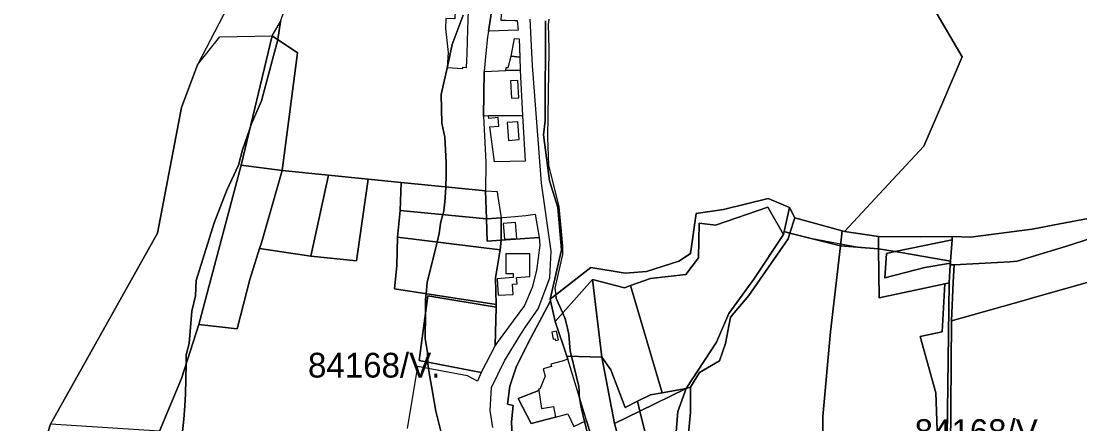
# Model space of a CAD drawing. Extents: x -477304 to -465429, y -1159113 to -1149210.
# Drawn here: x -473443 to -472801, y -1153434 to -1153190 of the extents above; entities that cross this region are included whole.
import ezdxf

# ---------------------------------------------------------------- set-up
doc = ezdxf.new("R2010")
doc.units = 0
for name, color, linetype in [('BPEJ_s', 7, 'Continuous'), ('orna_s', 7, 'Continuous'), ('PUPFL_s', 7, 'Continuous'), ('trav_porost_s', 7, 'Continuous'), ('voda_s', 7, 'Continuous'), ('zahrada_s', 7, 'Continuous')]:
    doc.layers.add(name, color=color, linetype=linetype)

msp = doc.modelspace()

# ---------------------------------------------------------------- linework, layer by layer
at = {"layer": 'BPEJ_s'}
for points in [[(-473506.84, -1153474.05), (-473433.83, -1153466.27), (-473433.35, -1153466.21), (-473428.78, -1153451.25), (-473426.9, -1153443.14), (-473426.26, -1153440.38), (-473427.02, -1153440.19), (-473425.22, -1153434.63), (-473360.35, -1153318.85), (-473345.77, -1153242.45), (-473336.03, -1153216.76), (-473322.47, -1153199.78), (-473290.83, -1153199.18), (-473285.76, -1153190.33), (-473275.98, -1153161.94)], [(-473345.37, -1153441.03), (-473344.31, -1153431.67), (-473343.74, -1153423.48), (-473343.24, -1153416.35), (-473342.92, -1153398.17), (-473342.82, -1153392.52), (-473341.11, -1153385.71), (-473339.41, -1153366.14), (-473337.28, -1153356.77), (-473336.86, -1153347.41), (-473326.01, -1153312.52), (-473318.35, -1153292.73), (-473311.11, -1153277.62), (-473308.77, -1153268.26), (-473304.33, -1153255.47), (-473303.45, -1153252.94), (-473297.28, -1153238.47), (-473289.94, -1153211.3), (-473287.29, -1153201.5), (-473287.23, -1153201.23), (-473285.76, -1153190.33), (-473275.98, -1153161.94)], [(-473174.93, -1153186.55), (-473181.53, -1153204.42), (-473184.5, -1153217.62), (-473188.34, -1153234.64), (-473187.91, -1153252.09), (-473186, -1153260.6), (-473185.15, -1153275.92), (-473185.32, -1153283.34), (-473185.49, -1153290.78), (-473185.57, -1153294.22), (-473186.11, -1153299.83), (-473186.64, -1153305.28), (-473187.28, -1153307.58), (-473188.03, -1153310.29), (-473188.76, -1153312.94), (-473189.4, -1153318.9), (-473190.73, -1153324.21), (-473196.85, -1153348.69), (-473197.43, -1153355.55), (-473197.7, -1153358.69), (-473197.78, -1153367.55), (-473197.91, -1153382.73), (-473196.64, -1153391.24), (-473196.46, -1153397.08), (-473196.44, -1153397.54), (-473196.42, -1153398.05), (-473195.94, -1153400.9), (-473194.87, -1153407.19), (-473194.7, -1153408.21), (-473193.73, -1153413.85), (-473191.53, -1153426.78), (-473188.35, -1153439.71)], [(-473188.35, -1153439.71), (-473191.53, -1153426.78), (-473193.73, -1153413.85), (-473194.7, -1153408.21), (-473194.87, -1153407.19), (-473195.94, -1153400.9), (-473196.42, -1153398.05), (-473196.44, -1153397.54), (-473196.46, -1153397.08), (-473196.64, -1153391.24), (-473197.91, -1153382.73), (-473197.78, -1153367.55), (-473197.7, -1153358.69), (-473197.43, -1153355.55), (-473196.85, -1153348.69), (-473190.73, -1153324.21), (-473189.4, -1153318.9), (-473188.76, -1153312.94), (-473188.03, -1153310.29), (-473187.28, -1153307.58), (-473186.64, -1153305.28), (-473186.11, -1153299.83), (-473185.57, -1153294.22), (-473185.49, -1153290.78), (-473185.32, -1153283.34), (-473185.15, -1153275.92), (-473186, -1153260.6), (-473187.91, -1153252.09), (-473188.34, -1153234.64), (-473184.5, -1153217.62), (-473181.53, -1153204.42), (-473174.93, -1153186.55)], [(-473506.84, -1153474.05), (-473433.83, -1153466.27), (-473433.35, -1153466.21), (-473428.78, -1153451.25), (-473426.9, -1153443.14), (-473426.26, -1153440.38), (-473427.02, -1153440.19), (-473425.22, -1153434.63), (-473360.35, -1153318.85), (-473345.77, -1153242.45), (-473336.03, -1153216.76), (-473322.47, -1153199.78), (-473290.83, -1153199.18), (-473285.76, -1153190.33)], [(-473285.76, -1153190.33), (-473287.23, -1153201.23), (-473287.29, -1153201.5), (-473289.94, -1153211.3), (-473297.28, -1153238.47), (-473303.45, -1153252.94), (-473304.33, -1153255.47), (-473308.77, -1153268.26), (-473311.11, -1153277.62), (-473318.35, -1153292.73), (-473326.01, -1153312.52), (-473336.86, -1153347.41), (-473337.28, -1153356.77), (-473339.41, -1153366.14), (-473341.11, -1153385.71), (-473342.82, -1153392.52), (-473342.92, -1153398.17), (-473343.24, -1153416.35), (-473343.74, -1153423.48), (-473344.31, -1153431.67), (-473345.37, -1153441.03)], [(-473123.07, -1153189.07), (-473123.44, -1153192.51), (-473123.26, -1153199.01), (-473123.02, -1153207.83), (-473123.87, -1153260.6), (-473123.23, -1153277.62), (-473116.84, -1153302.73), (-473115.52, -1153317.52), (-473114.72, -1153326.56), (-473114.72, -1153331.67), (-473119.4, -1153352.09), (-473118.83, -1153356.14), (-473118.55, -1153358.17), (-473117.33, -1153360.94), (-473114.54, -1153367.32), (-473113.01, -1153370.82), (-473111.73, -1153376.46), (-473110.89, -1153380.18), (-473110.04, -1153390.39), (-473109.28, -1153393.41), (-473104.72, -1153411.67), (-473104.63, -1153414.19), (-473104.5, -1153417.63), (-473104.36, -1153418.47), (-473103.72, -1153422.36), (-473103.23, -1153425.29), (-473101.3, -1153433), (-473097.69, -1153447.42)], [(-473123.07, -1153189.07), (-473123.44, -1153192.51), (-473123.26, -1153199.01), (-473123.02, -1153207.83), (-473123.87, -1153260.6), (-473123.23, -1153277.62), (-473116.84, -1153302.73), (-473115.52, -1153317.52), (-473114.72, -1153326.56), (-473114.72, -1153331.67), (-473119.4, -1153352.09), (-473118.83, -1153356.14), (-473097.59, -1153339.59), (-473076.72, -1153342.94), (-473063.85, -1153342.12), (-473044.24, -1153335.78), (-473037.28, -1153331.33), (-473036.98, -1153330.09), (-473036.67, -1153328.8), (-473033.54, -1153306.76), (-473017.14, -1153304.45), (-472989.89, -1153297.74), (-472977.08, -1153303.26), (-472980.17, -1153317.84), (-472976.78, -1153318.7), (-472963.8, -1153321.99), (-472963.01, -1153322.09), (-472945.91, -1153325.22), (-472933.81, -1153327.43), (-472923, -1153328.26), (-472913.04, -1153329.96), (-472879.35, -1153335.7), (-472879.49, -1153336.91), (-472879.64, -1153338.01), (-472877.25, -1153338), (-472877.75, -1153348.43), (-472878.88, -1153371.94), (-472835, -1153359.52)], [(-473097.69, -1153447.42), (-473101.3, -1153433), (-473103.23, -1153425.29), (-473103.72, -1153422.36), (-473104.36, -1153418.47), (-473104.5, -1153417.63), (-473104.63, -1153414.19), (-473104.72, -1153411.67), (-473109.28, -1153393.41), (-473110.04, -1153390.39), (-473110.89, -1153380.18), (-473111.73, -1153376.46), (-473113.01, -1153370.82), (-473114.54, -1153367.32), (-473117.33, -1153360.94), (-473118.55, -1153358.17), (-473118.83, -1153356.14), (-473097.59, -1153339.59), (-473076.72, -1153342.94), (-473063.85, -1153342.12), (-473044.24, -1153335.78), (-473037.28, -1153331.33), (-473036.98, -1153330.09), (-473036.67, -1153328.8), (-473033.54, -1153306.76), (-473017.14, -1153304.45), (-472989.89, -1153297.74), (-472977.08, -1153303.26), (-472980.17, -1153317.84), (-472976.78, -1153318.7), (-472963.8, -1153321.99), (-472963.01, -1153322.09), (-472945.91, -1153325.22), (-472933.81, -1153327.43), (-472923, -1153328.26), (-472913.04, -1153329.96), (-472879.35, -1153335.7), (-472879.49, -1153336.91), (-472879.64, -1153338.01), (-472877.25, -1153338), (-472877.75, -1153348.43), (-472878.88, -1153371.94), (-472835, -1153359.52), (-472829.39, -1153357.93), (-472764.37, -1153339.52)], [(-472835, -1153359.52), (-472829.39, -1153357.93), (-472764.37, -1153339.52)]]:
    msp.add_lwpolyline(points, dxfattribs=at)
at = {"layer": 'orna_s'}
for points in [[(-473061.25, -1153346.21), (-473039.88, -1153343.86), (-473032.24, -1153333.7), (-473031.85, -1153312.78), (-473021.85, -1153313.83), (-472990.1, -1153302.95), (-472980.63, -1153319.61), (-472998.69, -1153346.72), (-473013.78, -1153367.44), (-473021.36, -1153384.79), (-473039.75, -1153413.08), (-473054.32, -1153415.63), (-473073.49, -1153350.55)], [(-472963.72, -1153528.03), (-473019.89, -1153526.45), (-473019.35, -1153512.44), (-473053.01, -1153511.67), (-473050.14, -1153484.74), (-473050.66, -1153470.89), (-473048.9, -1153454.84), (-473038.51, -1153442.59), (-473037.14, -1153427.29), (-473037.01, -1153412.23), (-473031.65, -1153403.27), (-473019.5, -1153396.21), (-473015.78, -1153385.63), (-473012.77, -1153369.71), (-473001.67, -1153356.51), (-472977.89, -1153322.23), (-472976.78, -1153318.7), (-472946.06, -1153326.49), (-472952.08, -1153378.7), (-472956.78, -1153429.87), (-472956.69, -1153455.89), (-472957.56, -1153488.69), (-472958.42, -1153515.59)], [(-473013.78, -1153367.44), (-472998.69, -1153346.72), (-472980.63, -1153319.61), (-472980.17, -1153317.84), (-472976.78, -1153318.7), (-472977.89, -1153322.23), (-473001.67, -1153356.51), (-473012.77, -1153369.71), (-473015.78, -1153385.63), (-473019.5, -1153396.21), (-473031.65, -1153403.27), (-473037.01, -1153412.23), (-473039.75, -1153413.08), (-473021.36, -1153384.79)], [(-472944.83, -1153468.37), (-472947.68, -1153493.4), (-472954.53, -1153493.88), (-472954.26, -1153488.84), (-472953.03, -1153455.95), (-472956.69, -1153455.89), (-472956.78, -1153429.87), (-472952.08, -1153378.7), (-472946.06, -1153326.49), (-472923, -1153328.26), (-472922.6, -1153358.06), (-472882.91, -1153349.58), (-472884.5, -1153378.63), (-472897.89, -1153381.38), (-472888.29, -1153415.66), (-472887.5, -1153438.14), (-472889.01, -1153462.33), (-472886.29, -1153489.08), (-472940.21, -1153492.87), (-472938.49, -1153472.62), (-472938.36, -1153449.29), (-472945.03, -1153450.33)], [(-472895, -1153339.59), (-472879.49, -1153336.91), (-472879.64, -1153338.01), (-472880.17, -1153348.99), (-472882.91, -1153349.58), (-472922.6, -1153358.06), (-472923, -1153328.26), (-472913.04, -1153329.96), (-472918.17, -1153331.01), (-472919.23, -1153345.93)], [(-472895, -1153339.59), (-472919.23, -1153345.93), (-472918.17, -1153331.01), (-472913.04, -1153329.96), (-472879.35, -1153335.7), (-472879.49, -1153336.91)], [(-472879.58, -1153488.6), (-472881.94, -1153488.77), (-472880.17, -1153348.99), (-472879.64, -1153338.01), (-472877.25, -1153338), (-472877.75, -1153348.43), (-472878.88, -1153371.94), (-472879.5, -1153475.9)], [(-472889.01, -1153462.33), (-472887.5, -1153438.14), (-472888.29, -1153415.66), (-472897.89, -1153381.38), (-472884.5, -1153378.63), (-472882.91, -1153349.58), (-472880.17, -1153348.99), (-472881.94, -1153488.77), (-472886.29, -1153489.08)], [(-473120.36, -1153383.01), (-473119.14, -1153382.76), (-473118.91, -1153383.89), (-473117.14, -1153383.53), (-473118.24, -1153378.19), (-473121.22, -1153378.8)], [(-473069.19, -1153420.71), (-473061.25, -1153416.8), (-473054.32, -1153415.63), (-473039.75, -1153413.08), (-473067.73, -1153426.64)], [(-473046.22, -1153444.22), (-473057.16, -1153459.79), (-473053.77, -1153471.2), (-473056.65, -1153471.59), (-473067.73, -1153426.64), (-473039.75, -1153413.08), (-473044.85, -1153426.84)], [(-473053.01, -1153511.67), (-473056.81, -1153511.58), (-473054.32, -1153481.05), (-473056.65, -1153471.59), (-473053.77, -1153471.2), (-473057.16, -1153459.79), (-473046.22, -1153444.22), (-473044.85, -1153426.84), (-473039.75, -1153413.08), (-473037.01, -1153412.23), (-473037.14, -1153427.29), (-473038.51, -1153442.59), (-473048.9, -1153454.84), (-473050.66, -1153470.89), (-473050.14, -1153484.74)]]:
    msp.add_lwpolyline(points, close=True, dxfattribs=at)
for points in [[(-472799.77, -1153451.44), (-472821.36, -1153464.01), (-472874.13, -1153502.8), (-472879.74, -1153506.91), (-472879.58, -1153488.6), (-472879.5, -1153475.9), (-472878.88, -1153371.94), (-472835, -1153359.52), (-472829.39, -1153357.93), (-472764.37, -1153339.52)], [(-473144.76, -1153449.8), (-473145.62, -1153433.23), (-473144.61, -1153423.38), (-473148.09, -1153422.5), (-473146.56, -1153411.65), (-473142.82, -1153400.09), (-473135.63, -1153385.59), (-473122, -1153359.83), (-473119.06, -1153372.42), (-473112.12, -1153393.34), (-473111.49, -1153395.23), (-473114.8, -1153396.31), (-473121.78, -1153398.27), (-473121.38, -1153399.72), (-473126.43, -1153401.13), (-473125.18, -1153405.56), (-473128.37, -1153413.31), (-473129.24, -1153413.45), (-473129.12, -1153414.19), (-473141.55, -1153418.99), (-473133.68, -1153434.19), (-473118.96, -1153430.43), (-473111.46, -1153428.43), (-473107.92, -1153436.03), (-473100.08, -1153432.44), (-473095.12, -1153449.34)]]:
    msp.add_lwpolyline(points, dxfattribs=at)
at = {"layer": 'PUPFL_s'}
for points in [[(-472795.95, -1153309.97), (-472813.1, -1153313.02), (-472829.94, -1153316.29), (-472867.31, -1153321.13), (-472878.29, -1153320.71), (-472897.34, -1153321.09), (-472923.1, -1153320.77), (-472943.63, -1153317.69), (-472919.79, -1153292.05), (-472895.51, -1153265.91), (-472884.05, -1153239.27), (-472872.29, -1153211.91), (-472887.38, -1153185.98), (-472902.46, -1153160.04), (-472918.22, -1153132.95), (-472919.67, -1153111.5), (-472921.15, -1153089.48), (-472921.39, -1153086.53), (-472842.14, -1153058.88), (-472840.81, -1153073.3), (-472824.26, -1153087.4), (-472777.47, -1153099.26)], [(-473317.9, -1153181.74), (-473336.03, -1153216.76), (-473345.77, -1153242.45), (-473360.35, -1153318.85), (-473425.22, -1153434.63), (-473427.02, -1153440.19), (-473427.69, -1153442.92), (-473433.83, -1153466.27), (-473506.84, -1153474.05), (-473574.91, -1153481.82), (-473579.34, -1153482.33), (-473644.06, -1153489.73), (-473629.89, -1153542.49), (-473625.46, -1153559), (-473742.33, -1153616.45), (-473722.79, -1153641.99), (-473823.78, -1153727.09), (-473876.42, -1153741.11), (-473872.95, -1153759.4), (-473889.2, -1153754.19), (-473907.69, -1153742.41)], [(-472887.38, -1153185.98), (-472872.29, -1153211.91), (-472884.05, -1153239.27), (-472895.51, -1153265.91), (-472919.79, -1153292.05), (-472943.63, -1153317.69), (-472945.01, -1153317.31), (-472973.86, -1153309.37), (-472977.08, -1153303.26), (-472989.89, -1153297.74), (-473017.14, -1153304.45), (-473033.54, -1153306.76), (-473037.01, -1153331.16), (-473044.24, -1153335.78), (-473063.85, -1153342.12), (-473076.72, -1153342.94), (-473097.59, -1153339.59), (-473122.24, -1153358.79), (-473115.3, -1153328.95), (-473117.58, -1153303.14), (-473122.57, -1153286.96), (-473126.19, -1153259.13), (-473125.15, -1153250.7), (-473125.01, -1153190.05)]]:
    msp.add_lwpolyline(points, dxfattribs=at)
for points in [[(-472666.59, -1153284.13), (-472658.5, -1153309.66), (-472689.27, -1153318.26), (-472758.63, -1153337.9), (-472764.37, -1153339.52), (-472829.39, -1153357.93), (-472835, -1153359.52), (-472878.88, -1153371.94), (-472877.75, -1153348.43), (-472877.25, -1153338), (-472843.41, -1153336.13), (-472839.02, -1153335.77), (-472809.68, -1153326.78), (-472793.79, -1153321.87), (-472771.19, -1153315.04), (-472733.02, -1153303.88)], [(-472813.1, -1153313.02), (-472795.95, -1153309.97), (-472743.59, -1153292.58), (-472733.02, -1153303.88), (-472771.19, -1153315.04), (-472793.79, -1153321.87), (-472809.68, -1153326.78), (-472839.02, -1153335.77), (-472843.41, -1153336.13), (-472877.25, -1153338), (-472879.64, -1153338.01), (-472879.49, -1153336.91), (-472879.35, -1153335.7), (-472878.44, -1153322.86), (-472878.29, -1153320.71), (-472867.31, -1153321.13), (-472829.94, -1153316.29)], [(-472977.08, -1153303.26), (-472973.86, -1153309.37), (-472976.78, -1153318.7), (-472980.17, -1153317.84)], [(-472945.01, -1153317.31), (-472946.06, -1153326.49), (-472976.78, -1153318.7), (-472973.86, -1153309.37)], [(-472923.1, -1153320.77), (-472923, -1153328.26), (-472946.06, -1153326.49), (-472945.01, -1153317.31), (-472943.63, -1153317.69)], [(-472923, -1153328.26), (-472923.1, -1153320.77), (-472897.34, -1153321.09), (-472878.29, -1153320.71), (-472878.44, -1153322.86), (-472913.04, -1153329.96)], [(-472878.44, -1153322.86), (-472879.35, -1153335.7), (-472913.04, -1153329.96)], [(-473079.46, -1153447.62), (-473076.6, -1153455.81), (-473092.63, -1153459.28), (-473093.05, -1153456.4), (-473093.39, -1153455.16), (-473089.1, -1153453.89), (-473090.83, -1153448.06), (-473095.12, -1153449.34), (-473100.08, -1153432.44), (-473111.49, -1153395.23), (-473112.12, -1153393.34), (-473090.77, -1153393.89), (-473083.26, -1153434.16)], [(-473067.73, -1153426.64), (-473083.26, -1153434.16), (-473090.77, -1153393.89), (-473085.35, -1153401.61), (-473076.79, -1153424.45), (-473069.19, -1153420.71)], [(-473056.65, -1153471.59), (-473070.43, -1153473.46), (-473076.6, -1153455.81), (-473079.46, -1153447.62), (-473083.26, -1153434.16), (-473067.73, -1153426.64)]]:
    msp.add_lwpolyline(points, close=True, dxfattribs=at)
at = {"layer": 'trav_porost_s'}
for points in [[(-473162.66, -1153247.75), (-473161.26, -1153275.68), (-473161.38, -1153293.16), (-473212.48, -1153288.12), (-473232.49, -1153286.06), (-473256.59, -1153283.58), (-473284.7, -1153280.68), (-473275.31, -1153209.33), (-473290.83, -1153199.18), (-473285.76, -1153190.33), (-473275.98, -1153161.94), (-473258.53, -1153165.66), (-473240.8, -1153169.43), (-473234.42, -1153137.67), (-473223.51, -1153139.4), (-473228.3, -1153161.09), (-473211.92, -1153163.9), (-473156.07, -1153173.99), (-473159.5, -1153196.32), (-473160.17, -1153199.98), (-473161.23, -1153209.62), (-473162.1, -1153220.62)], [(-473172.86, -1153218.21), (-473172.47, -1153209.71), (-473172.09, -1153195.27), (-473171.85, -1153189.21), (-473171.66, -1153184.18), (-473179.78, -1153183.86), (-473179.97, -1153188.87), (-473185.47, -1153188.66), (-473185.71, -1153194.73), (-473184.11, -1153209.17), (-473184.54, -1153218.38), (-473175.2, -1153218.81), (-473175.17, -1153218.1)], [(-473360.35, -1153318.85), (-473345.77, -1153242.45), (-473336.03, -1153216.76), (-473322.47, -1153199.78), (-473290.83, -1153199.18), (-473309.61, -1153277.47), (-473335.21, -1153374.16), (-473345.72, -1153406.89), (-473359.12, -1153438.96), (-473425.22, -1153434.63)], [(-473309.61, -1153277.47), (-473290.83, -1153199.18), (-473275.31, -1153209.33), (-473284.7, -1153280.68)], [(-473312.04, -1153376.83), (-473335.21, -1153374.16), (-473309.61, -1153277.47), (-473284.7, -1153280.68), (-473297.2, -1153324.57), (-473298.38, -1153328.11), (-473304.27, -1153346.96)], [(-473297.2, -1153324.57), (-473284.7, -1153280.68), (-473256.59, -1153283.58), (-473267.29, -1153332.82), (-473298.38, -1153328.11)], [(-473232.49, -1153286.06), (-473239.62, -1153335.65), (-473267.29, -1153332.82), (-473256.59, -1153283.58)], [(-473161.38, -1153293.16), (-473160.84, -1153310.1), (-473213.23, -1153305.11), (-473212.48, -1153288.12)], [(-473154.41, -1153293.54), (-473154.14, -1153295.35), (-473151.9, -1153309.55), (-473160.84, -1153310.1), (-473161.38, -1153293.16)], [(-473032.24, -1153333.7), (-473039.88, -1153343.86), (-473061.25, -1153346.21), (-473073.49, -1153350.55), (-473077.12, -1153351.84), (-473096.46, -1153346.9), (-473119.06, -1153372.42), (-473122, -1153359.83), (-473122.24, -1153358.79), (-473097.59, -1153339.59), (-473076.72, -1153342.94), (-473063.85, -1153342.12), (-473044.24, -1153335.78), (-473037.01, -1153331.16), (-473033.54, -1153306.76), (-473017.14, -1153304.45), (-472989.89, -1153297.74), (-472977.08, -1153303.26), (-472980.17, -1153317.84), (-472980.63, -1153319.61), (-472990.1, -1153302.95), (-473021.85, -1153313.83), (-473031.85, -1153312.78)], [(-473151.84, -1153323.01), (-473152.56, -1153328.87), (-473214.8, -1153321.27), (-473213.23, -1153305.11), (-473160.84, -1153310.1), (-473160.4, -1153323.63)], [(-473160.84, -1153310.1), (-473151.9, -1153309.55), (-473151.84, -1153323.01), (-473160.4, -1153323.63)], [(-473154.93, -1153362.05), (-473216.55, -1153352.62), (-473215.24, -1153338.54), (-473214.8, -1153321.27), (-473152.56, -1153328.87), (-473155.4, -1153345.96)], [(-473112.12, -1153393.34), (-473119.06, -1153372.42), (-473096.46, -1153346.9), (-473090.77, -1153393.89)], [(-473069.19, -1153420.71), (-473076.79, -1153424.45), (-473085.35, -1153401.61), (-473090.77, -1153393.89), (-473096.46, -1153346.9), (-473077.12, -1153351.84), (-473073.49, -1153350.55), (-473054.32, -1153415.63), (-473061.25, -1153416.8)], [(-473164.08, -1153403.27), (-473201.64, -1153396.09), (-473200.81, -1153389.97), (-473196.32, -1153356.74), (-473154.9, -1153363.67), (-473155.56, -1153386.86)]]:
    msp.add_lwpolyline(points, close=True, dxfattribs=at)
msp.add_lwpolyline([(-473359.12, -1153438.96), (-473345.72, -1153406.89), (-473335.21, -1153374.16), (-473312.04, -1153376.83), (-473304.27, -1153346.96), (-473298.38, -1153328.11), (-473267.29, -1153332.82), (-473239.62, -1153335.65), (-473232.49, -1153286.06), (-473212.48, -1153288.12), (-473213.23, -1153305.11), (-473214.8, -1153321.27), (-473215.24, -1153338.54), (-473216.55, -1153352.62), (-473154.93, -1153362.05), (-473154.9, -1153363.67), (-473196.32, -1153356.74), (-473200.81, -1153389.97), (-473201.64, -1153396.09), (-473164.08, -1153403.27), (-473166.19, -1153408.59), (-473172.32, -1153405.22), (-473202.54, -1153399.69), (-473208.89, -1153437.15)], dxfattribs=at)
at = {"layer": 'voda_s'}
for points in [[(-473156.98, -1153436.56), (-473158.55, -1153426.36), (-473157.77, -1153412.47), (-473149.93, -1153396.13), (-473139.87, -1153380.02), (-473136.86, -1153375.45), (-473129.55, -1153364.6), (-473122.42, -1153345.93), (-473121.6, -1153329.7), (-473127.39, -1153288.54), (-473132.85, -1153216.99), (-473134.23, -1153189.01)], [(-473125.01, -1153190.05), (-473125.15, -1153250.7), (-473126.19, -1153259.13), (-473122.57, -1153286.96), (-473117.58, -1153303.14), (-473115.3, -1153328.95), (-473122.24, -1153358.79), (-473122, -1153359.83), (-473135.63, -1153385.59), (-473142.82, -1153400.09), (-473146.56, -1153411.65), (-473148.09, -1153422.5), (-473144.61, -1153423.38), (-473145.62, -1153433.23), (-473144.76, -1153449.8)]]:
    msp.add_lwpolyline(points, dxfattribs=at)
at = {"layer": 'zahrada_s'}
for points in [[(-473149.2, -1153189.67), (-473143.33, -1153189.78), (-473142.14, -1153189.81), (-473141.54, -1153195.62), (-473159.5, -1153196.32), (-473156.07, -1153173.99), (-473151.09, -1153174.89), (-473151.21, -1153176.42), (-473152.03, -1153189.62)], [(-473145.85, -1153211.4), (-473143.73, -1153200.67), (-473140.98, -1153200.85), (-473140.65, -1153211.98)], [(-473145.85, -1153211.4), (-473140.65, -1153211.98), (-473140.42, -1153219.92), (-473149.08, -1153220.2), (-473148.83, -1153218.21), (-473147.66, -1153218.36)], [(-473140.42, -1153219.92), (-473138.9, -1153247.32), (-473159.66, -1153247.7), (-473162.66, -1153247.75), (-473162.1, -1153220.62), (-473149.08, -1153220.2)], [(-473145.61, -1153236.85), (-473141.12, -1153236.61), (-473141.69, -1153226.1), (-473146.18, -1153226.34)], [(-473153.79, -1153248.67), (-473159.47, -1153249.14), (-473159.66, -1153247.7), (-473138.9, -1153247.32), (-473138.71, -1153250.75), (-473137.32, -1153275.13), (-473155.97, -1153275.55), (-473158.78, -1153254.31), (-473153.37, -1153253.87)], [(-473141.78, -1153251.19), (-473148.35, -1153251.74), (-473147.5, -1153262.52), (-473140.91, -1153261.98)], [(-473151.84, -1153323.01), (-473151.9, -1153309.55), (-473150.9, -1153309.26), (-473143.59, -1153308.69), (-473136.94, -1153308.09), (-473131.3, -1153307.27), (-473128.94, -1153321.35)], [(-473150.65, -1153312.96), (-473149.92, -1153322.48), (-473142.35, -1153321.99), (-473143.15, -1153312.4)], [(-473151.84, -1153323.01), (-473128.94, -1153321.35), (-473128.42, -1153326.09), (-473130.43, -1153341.42), (-473133.15, -1153351.72), (-473137.74, -1153362.64), (-473154.23, -1153385.05), (-473155.56, -1153386.86), (-473154.9, -1153363.67), (-473154.93, -1153362.05), (-473155.4, -1153345.96), (-473152.56, -1153328.87)], [(-473145.09, -1153349.71), (-473142.25, -1153349.53), (-473142.5, -1153345.61), (-473134.58, -1153345.1), (-473134.58, -1153335.72), (-473134.58, -1153331.22), (-473144.58, -1153331.22), (-473149.08, -1153331.22), (-473149.08, -1153343.22), (-473144.58, -1153343.22), (-473144.58, -1153345.74), (-473154.4, -1153346.38), (-473153.75, -1153356.47), (-473144.7, -1153355.89)], [(-473129.12, -1153414.19), (-473127.4, -1153425.1), (-473120.23, -1153423.97), (-473118.96, -1153430.43), (-473133.68, -1153434.19), (-473141.55, -1153418.99)]]:
    msp.add_lwpolyline(points, close=True, dxfattribs=at)

# ---------------------------------------------------------------- texts
at = {"layer": 'BPEJ_s'}
for p in [(-473269.04, -1153406.34), (-472901.18, -1153446.61)]:
    msp.add_text('84168/V.', height=15, dxfattribs=at).set_placement(p)

doc.saveas('drawing.dxf')
